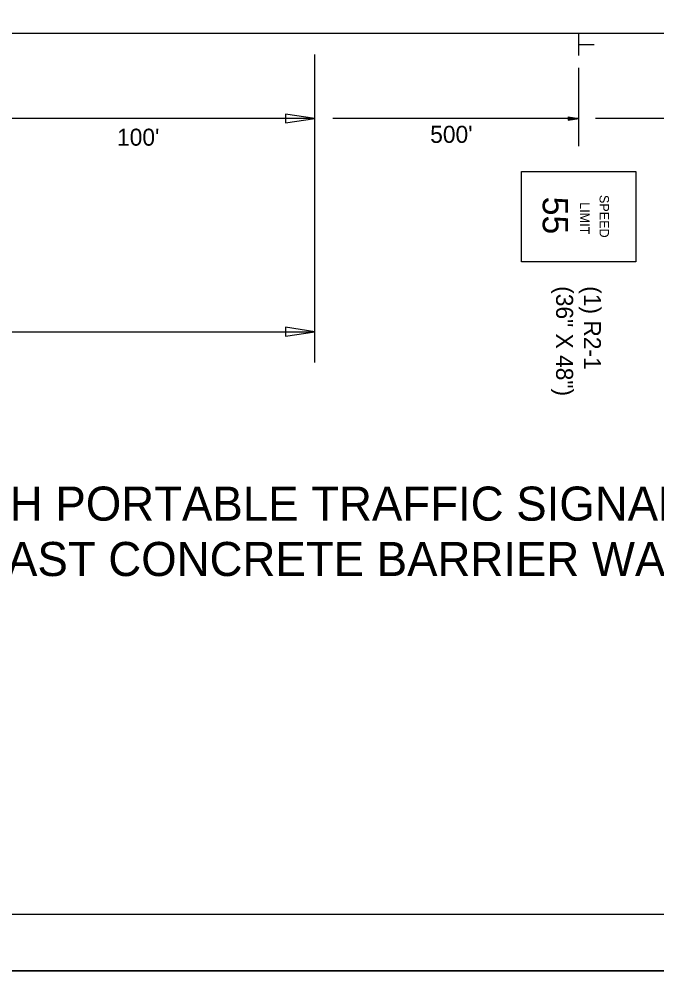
# Model space of a CAD drawing. Extents: x 1678017 to 1687792, y 404433 to 413488.
# Drawn here: x 1680351 to 1680575.7, y 404433.2 to 404768.4 of the extents above; entities that cross this region are included whole.
import ezdxf

# ---------------------------------------------------------------- set-up
doc = ezdxf.new("R2010")
doc.units = 0
for name, color, linetype in [('Default', 7, 'Continuous'), ('S_BUILDING', 7, 'Continuous'), ('S_STREAM', 7, 'Continuous')]:
    doc.layers.add(name, color=color, linetype=linetype)

msp = doc.modelspace()

# ---------------------------------------------------------------- linework, layer by layer
at = {"layer": 'Default'}
for p, q in [((1680081.8, 404763.39), (1680990.32, 404763.39)), ((1680548.11, 404755.56), (1680548.11, 404763.39)), ((1680548.22, 404759.45), (1680553.56, 404759.45)), ((1680455.16, 404647.49), (1680455.16, 404755.94)), ((1680548.11, 404723.6), (1680548.11, 404751.21)), ((1680455.16, 404733.39), (1680330.55, 404733.39)), ((1680455.19, 404733.39), (1680444.88, 404734.93)), ((1680444.88, 404734.93), (1680444.88, 404731.84)), ((1680444.88, 404731.84), (1680455.19, 404733.39)), ((1680548.11, 404733.39), (1680461.55, 404733.39)), ((1680544.36, 404733.95), (1680548.11, 404733.39)), ((1680544.36, 404733.95), (1680544.36, 404732.83)), ((1680544.36, 404733.86), (1680547.48, 404733.39)), ((1680544.36, 404733.76), (1680546.84, 404733.39)), ((1680544.36, 404733.67), (1680546.21, 404733.39)), ((1680544.36, 404733.57), (1680545.58, 404733.39)), ((1680544.36, 404733.48), (1680544.95, 404733.39)), ((1680544.36, 404732.83), (1680548.11, 404733.39)), ((1680544.36, 404733.2), (1680545.58, 404733.39)), ((1680544.36, 404733.01), (1680546.84, 404733.39)), ((1680544.36, 404732.92), (1680547.48, 404733.39)), ((1680544.36, 404733.11), (1680546.21, 404733.39)), ((1680544.36, 404733.3), (1680544.95, 404733.39)), ((1680644.76, 404733.39), (1680554.02, 404733.39)), ((1680455.16, 404658.28), (1680444.86, 404659.82)), ((1680444.86, 404659.82), (1680444.86, 404656.73)), ((1679931.8, 404658.28), (1680455.16, 404658.28)), ((1680444.86, 404656.73), (1680455.16, 404658.28))]:
    msp.add_line(p, q, dxfattribs=at)
msp.add_lwpolyline([(1680568.19, 404682.86), (1680528.02, 404682.86), (1680528.02, 404714.73), (1680568.19, 404714.73)], close=True, dxfattribs=at)
at = {"layer": 'S_BUILDING'}
msp.add_line((1681251.51, 404453.08), (1679670.61, 404453.08), dxfattribs=at)
at = {"layer": 'S_STREAM'}
msp.add_line((1679608.61, 404433.19), (1681275.28, 404433.19), dxfattribs=at)
for points in [[(1679608.58, 405499.86), (1681275.28, 405499.86), (1681275.28, 404433.17), (1679608.58, 404433.17)], [(1680840.21, 405480.38), (1680938.31, 405480.38), (1680938.31, 405430.98), (1681018.87, 405430.98), (1681134.87, 405430.98), (1681134.87, 405309.32), (1681251.51, 405309.32), (1681251.51, 404453.08), (1679670.61, 404453.08), (1679670.61, 405480.38)]]:
    msp.add_lwpolyline(points, close=True, dxfattribs=at)

# ---------------------------------------------------------------- texts
at = {"layer": 'Default'}
for s, height, p in [("100'", 6, (1680385.54, 404723.78)), ("500'", 6, (1680495.81, 404724.78)), ('LANE CLOSURE WITH PORTABLE TRAFFIC SIGNAL SYSTEM &', 12, (1680189.98, 404591.74)), ('PRECAST CONCRETE BARRIER WALL', 12, (1680302.23, 404572.24))]:
    msp.add_text(s, height=height, dxfattribs=at).set_placement(p)
for s, height, p in [('SPEED', 3.32, (1680555.45, 404706.44)), ('55', 8.897, (1680535.42, 404705.83)), ('LIMIT', 3.32, (1680548.59, 404703.9)), ('(36" X 48")', 6, (1680540.14, 404674.31)), ('(1) R2-1', 6, (1680549.92, 404674.31))]:
    msp.add_text(s, height=height, rotation=270, dxfattribs=at).set_placement(p)

doc.saveas('drawing.dxf')
